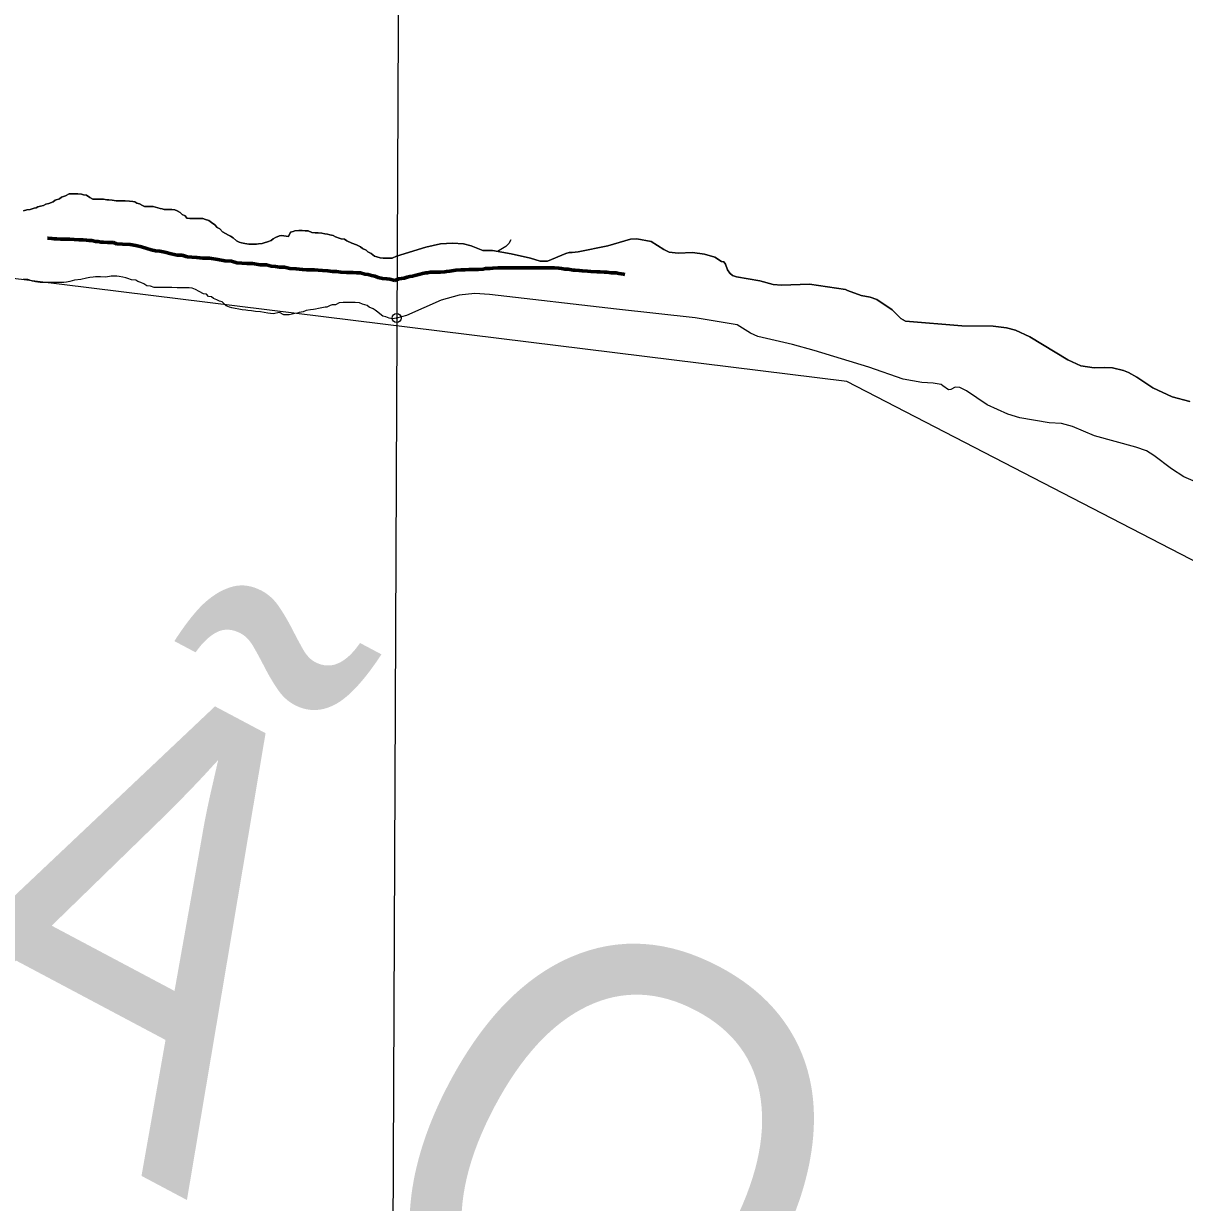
# Model space of a CAD drawing. Extents: x 553962 to 842807, y 8883888 to 9032388.
# Drawn here: x 807815 to 809108, y 9012457 to 9013769 of the extents above; entities that cross this region are included whole.
import ezdxf

# ---------------------------------------------------------------- set-up
doc = ezdxf.new("R2010")
doc.units = 0
doc.header["$LTSCALE"] = 20
doc.header["$PDMODE"] = 32
doc.header["$PDSIZE"] = 10
doc.linetypes.add('LONG_DASH_SHORT_DASH', pattern=[9.9, 6, -1.2, 1.5, -1.2])
for name, color, linetype, lineweight in [('1', 7, 'Continuous', 13), ('23', 7, 'Continuous', 13), ('24', 7, 'Continuous', 25), ('25', 7, 'Continuous', 13), ('7', 7, 'LONG_DASH_SHORT_DASH', 60), ('8', 7, 'Continuous', 13)]:
    doc.layers.add(name, color=color, linetype=linetype, lineweight=lineweight)
doc.layers.add('49', color=7, linetype='Continuous')

msp = doc.modelspace()

# ---------------------------------------------------------------- linework, layer by layer
at = {"layer": '1'}
msp.add_lwpolyline([(808276.92, 9024186.14), (808243.36, 9016210.63), (808211.61, 9009049.8)], dxfattribs=at)
at = {"layer": '23'}
for points in [[(808115.47, 9013537.57), (808112.47, 9013536.84), (808110.18, 9013532.1), (808102.68, 9013533.15), (808100.18, 9013532.67), (808095.91, 9013530.94), (808093.15, 9013529.46), (808091.14, 9013527.72), (808087.12, 9013525.99), (808083.11, 9013525.02), (808080.86, 9013524.28), (808076.85, 9013523.81), (808074.6, 9013523.57), (808071.35, 9013523.59), (808069.35, 9013523.61), (808066.1, 9013523.63), (808061.6, 9013524.16), (808058.1, 9013524.93), (808055.36, 9013525.7), (808052.37, 9013527.22), (808048.89, 9013530.5), (808045.65, 9013532.53), (808043.41, 9013533.54), (808040.17, 9013535.57), (808036.94, 9013537.34), (808033.96, 9013540.61), (808030.72, 9013542.14), (808028.49, 9013545.16), (808024.76, 9013547.68), (808021.52, 9013549.71), (808017.78, 9013550.99), (808014.79, 9013552.01), (808011.04, 9013552.03), (808009.04, 9013552.04), (808007.04, 9013552.06), (808003.53, 9013552.08), (808000.28, 9013552.1), (807997.04, 9013552.62), (807995.3, 9013555.14), (807991.81, 9013556.67), (807989.83, 9013558.93), (807986.34, 9013560.71), (807983.85, 9013561.72), (807980.6, 9013562), (807978.6, 9013562.01), (807974.85, 9013562.04), (807971.85, 9013562.3), (807969.6, 9013562.82), (807967.35, 9013563.09), (807959.62, 9013565.39), (807953.11, 9013565.43), (807950.11, 9013565.45), (807947.87, 9013566.47), (807944.38, 9013568.5), (807941.39, 9013569.27), (807939.15, 9013570.78), (807936.9, 9013571.05), (807933.4, 9013571.32), (807928.4, 9013571.6), (807924.9, 9013571.63), (807922.4, 9013571.64), (807918.4, 9013571.67), (807914.15, 9013572.45), (807910.4, 9013572.73), (807908.15, 9013572.99), (807904.15, 9013573.52), (807902.15, 9013573.53), (807898.4, 9013573.56), (807896.4, 9013573.57), (807892.4, 9013573.6), (807889.16, 9013575.37), (807885.43, 9013577.9), (807881.93, 9013578.42), (807879.69, 9013579.19), (807875.69, 9013579.46), (807871.68, 9013579.49), (807869.18, 9013579.51), (807866.18, 9013579.53), (807861.91, 9013577.3), (807857.4, 9013575.83), (807855.14, 9013574.09), (807850.62, 9013572.37), (807848.11, 9013570.64), (807843.34, 9013568.66), (807840.08, 9013568.18), (807837.32, 9013566.7), (807834.06, 9013565.72), (807831.31, 9013564.99), (807829.3, 9013564), (807827.04, 9013563.51), (807824.79, 9013562.78), (807822.53, 9013562.04), (807818.78, 9013561.57), (807815.26, 9013560.59)], [(808230.76, 9013510.2), (808225.8, 9013508.05), (808223.8, 9013508.06), (808221.29, 9013507.83), (808219.29, 9013507.84), (808215.79, 9013507.87), (808212.54, 9013508.39), (808208.55, 9013509.42), (808206.3, 9013510.18), (808202.58, 9013513.21), (808198.84, 9013514.99), (808196.85, 9013517), (808192.86, 9013518.78), (808190.38, 9013520.55), (808186.14, 9013522.83), (808180.9, 9013524.62), (808175.42, 9013527.16), (808172.68, 9013528.93), (808168.93, 9013529.46), (808166.69, 9013530.22), (808162.7, 9013531.75), (808160.21, 9013533.27), (808156.21, 9013533.8), (808153.72, 9013534.56), (808150.72, 9013535.08), (808147.47, 9013535.86), (808143.47, 9013536.14), (808139.97, 9013536.16), (808136.47, 9013536.43), (808132.24, 9013538.46), (808128.98, 9013538.48), (808125.49, 9013538.76), (808121.73, 9013538.78), (808117.48, 9013538.31), (808115.47, 9013537.57)], [(808730.65, 9013472.94), (808690.7, 9013479), (808659.4, 9013477.77), (808650.12, 9013478.81), (808635.28, 9013482.88), (808609.38, 9013487.08), (808604.68, 9013488.79), (808601.72, 9013491.41), (808599.23, 9013495.04), (808596.99, 9013501.15), (808595.18, 9013503.82), (808592.64, 9013504.18), (808585.27, 9013509.14), (808573.67, 9013512.56), (808560.36, 9013514.21), (808544.28, 9013513.4), (808534.44, 9013514.77), (808528.35, 9013517.69), (808514.25, 9013526.61), (808498.43, 9013529.41), (808491.14, 9013528.96), (808465.98, 9013521.66), (808432.8, 9013514.87), (808426.29, 9013514.35), (808422.82, 9013514.22), (808419.06, 9013513.09), (808398.91, 9013504.75), (808390.46, 9013504.57), (808379.77, 9013507.81), (808358.18, 9013512.63), (808358.37, 9013512.78), (808358.18, 9013512.63), (808337.65, 9013516.32), (808326.88, 9013516.56), (808313.6, 9013521.71), (808305.3, 9013523.99), (808292.84, 9013524.71), (808279.47, 9013523.74), (808263.22, 9013520.34), (808230.76, 9013510.2)], [(809113.99, 9013348.46), (809094.55, 9013353.56), (809073.09, 9013363.77), (809055.28, 9013375.47), (809045.84, 9013380.71), (809040.27, 9013382.91), (809028, 9013385.94), (809019.55, 9013386.42), (809007.55, 9013385.78), (808992.74, 9013388.21), (808978.11, 9013394.82), (808935.92, 9013420.42), (808920.06, 9013427.93), (808909.8, 9013430.51), (808894.99, 9013432.38), (808860.16, 9013432.63), (808797.54, 9013437.64), (808792.4, 9013440.81), (808782.78, 9013450.61), (808765.68, 9013461.95), (808758.18, 9013464.58), (808748, 9013466.28), (808732.8, 9013471.79), (808730.65, 9013472.94)]]:
    msp.add_lwpolyline(points, dxfattribs=at)
at = {"layer": '24'}
msp.add_lwpolyline([(808358.07, 9013528.23), (808355.91, 9013524.22), (808352.39, 9013521.07), (808343.06, 9013515.54)], dxfattribs=at)
msp.add_point((808230.76, 9013441.27), dxfattribs=at)
at = {"layer": '25'}
for points in [[(807815.26, 9013560.59), (807818.78, 9013561.57), (807822.53, 9013562.04), (807824.79, 9013562.78), (807827.04, 9013563.51), (807829.3, 9013564), (807831.31, 9013564.99), (807834.06, 9013565.72), (807837.32, 9013566.7), (807840.08, 9013568.18), (807843.34, 9013568.66), (807848.11, 9013570.64), (807850.62, 9013572.37), (807855.14, 9013574.09), (807857.4, 9013575.83), (807861.91, 9013577.3), (807866.18, 9013579.53), (807869.18, 9013579.51), (807871.68, 9013579.49), (807875.69, 9013579.46), (807879.69, 9013579.19), (807881.93, 9013578.42), (807885.43, 9013577.9), (807889.16, 9013575.37), (807892.4, 9013573.6), (807896.4, 9013573.57), (807898.4, 9013573.56), (807902.15, 9013573.53), (807904.15, 9013573.52), (807908.15, 9013572.99), (807910.4, 9013572.73), (807914.15, 9013572.45), (807918.4, 9013571.67), (807922.4, 9013571.64), (807924.9, 9013571.63), (807928.4, 9013571.6), (807933.4, 9013571.32), (807936.9, 9013571.05), (807939.15, 9013570.78), (807941.39, 9013569.27), (807944.38, 9013568.5), (807947.87, 9013566.47), (807950.11, 9013565.45), (807953.11, 9013565.43), (807959.62, 9013565.39), (807967.35, 9013563.09), (807969.6, 9013562.82), (807971.85, 9013562.3), (807974.85, 9013562.04), (807978.6, 9013562.01), (807980.6, 9013562), (807983.85, 9013561.72), (807986.34, 9013560.71), (807989.83, 9013558.93), (807991.81, 9013556.67), (807995.3, 9013555.14), (807997.04, 9013552.62), (808000.28, 9013552.1), (808003.53, 9013552.08), (808007.04, 9013552.06), (808009.04, 9013552.04), (808011.04, 9013552.03), (808014.79, 9013552.01), (808017.78, 9013550.99), (808021.52, 9013549.71), (808024.76, 9013547.68), (808028.49, 9013545.16), (808030.72, 9013542.14), (808033.96, 9013540.61), (808036.94, 9013537.34), (808040.17, 9013535.57), (808043.41, 9013533.54), (808045.65, 9013532.53), (808048.89, 9013530.5), (808052.37, 9013527.22), (808055.36, 9013525.7), (808058.1, 9013524.93), (808061.6, 9013524.16), (808066.1, 9013523.63), (808069.35, 9013523.61), (808071.35, 9013523.59), (808074.6, 9013523.57), (808076.85, 9013523.81), (808080.86, 9013524.28), (808083.11, 9013525.02), (808087.12, 9013525.99), (808091.14, 9013527.72), (808093.15, 9013529.46), (808095.91, 9013530.94), (808100.18, 9013532.67), (808102.68, 9013533.15), (808110.18, 9013532.1), (808112.47, 9013536.84), (808115.47, 9013537.57)], [(808115.47, 9013537.57), (808117.48, 9013538.31), (808121.73, 9013538.78), (808125.49, 9013538.76), (808128.98, 9013538.48), (808132.24, 9013538.46), (808136.47, 9013536.43), (808139.97, 9013536.16), (808143.47, 9013536.14), (808147.47, 9013535.86), (808150.72, 9013535.08), (808153.72, 9013534.56), (808156.21, 9013533.8), (808160.21, 9013533.27), (808162.7, 9013531.75), (808166.69, 9013530.22), (808168.93, 9013529.46), (808172.68, 9013528.93), (808175.42, 9013527.16), (808180.9, 9013524.62), (808186.14, 9013522.83), (808190.38, 9013520.55), (808192.86, 9013518.78), (808196.85, 9013517), (808198.84, 9013514.99), (808202.58, 9013513.21), (808206.3, 9013510.18), (808208.55, 9013509.42), (808212.54, 9013508.39), (808215.79, 9013507.87), (808219.29, 9013507.84), (808221.29, 9013507.83), (808223.8, 9013508.06), (808225.8, 9013508.05), (808230.76, 9013510.2), (808263.22, 9013520.34), (808279.47, 9013523.74), (808292.84, 9013524.71), (808305.3, 9013523.99), (808313.6, 9013521.71)], [(808358.37, 9013512.78), (808358.18, 9013512.63), (808379.77, 9013507.81), (808390.46, 9013504.57), (808398.91, 9013504.75), (808419.06, 9013513.09), (808422.82, 9013514.22), (808426.29, 9013514.35), (808432.8, 9013514.87), (808465.98, 9013521.66), (808491.14, 9013528.96), (808498.43, 9013529.41), (808514.25, 9013526.61), (808528.35, 9013517.69), (808534.44, 9013514.77), (808544.28, 9013513.4), (808560.36, 9013514.21), (808573.67, 9013512.56), (808585.27, 9013509.14), (808592.64, 9013504.18), (808595.18, 9013503.82), (808596.99, 9013501.15), (808599.23, 9013495.04), (808601.72, 9013491.41), (808604.68, 9013488.79), (808609.38, 9013487.08), (808635.28, 9013482.88), (808650.12, 9013478.81), (808659.4, 9013477.77), (808690.7, 9013479), (808730.65, 9013472.94)], [(808313.6, 9013521.71), (808326.88, 9013516.56), (808337.65, 9013516.32), (808358.18, 9013512.63)], [(808003.19, 9013474.47), (807999.69, 9013474.75), (807995.44, 9013475.03), (807992.94, 9013475.04), (807988.94, 9013475.07), (807986.44, 9013475.09), (807980.44, 9013475.13), (807975.19, 9013475.16), (807971.68, 9013475.18), (807967.68, 9013475.21), (807964.93, 9013475.23), (807960.68, 9013475.26), (807956.69, 9013476.78), (807952.69, 9013477.31), (807949.21, 9013479.34), (807945.97, 9013480.86), (807942.47, 9013481.89), (807940.23, 9013483.4), (807935.48, 9013483.94), (807931.5, 9013485.46), (807929.25, 9013486.23), (807926, 9013486.75), (807921.76, 9013487.53), (807919.26, 9013488.05), (807915.01, 9013488.08), (807912.76, 9013488.09), (807906.74, 9013486.63), (807901, 9013487.17), (807895.49, 9013487.2), (807892.74, 9013486.97), (807889.23, 9013486.49), (807885.23, 9013485.77), (807879.21, 9013484.06), (807872.2, 9013483.6), (807866.94, 9013482.14), (807862.93, 9013481.41), (807860.18, 9013480.93), (807854.92, 9013480.71), (807850.92, 9013480.74), (807845.92, 9013480.77), (807841.42, 9013480.8), (807838.67, 9013480.82), (807833.67, 9013480.85), (807828.67, 9013481.64), (807825.18, 9013482.41), (807820.19, 9013484.2), (807815.19, 9013484.48)], [(808087.27, 9013446.63), (808083.27, 9013447.41), (808079.03, 9013448.19), (808073.53, 9013448.72), (808069.03, 9013449.25), (808065.03, 9013449.53), (808062.78, 9013450.05), (808058.79, 9013450.57), (808055.04, 9013451.1), (808051.04, 9013451.88), (808047.3, 9013452.65), (808044.8, 9013453.42), (808041.06, 9013454.95), (808038.83, 9013456.96), (808036.34, 9013459.48), (808033.35, 9013460), (808030.61, 9013461.52), (808026.87, 9013463.05), (808024.63, 9013464.82), (808021.13, 9013465.34), (808019.15, 9013467.86), (808015.65, 9013468.13), (808010.92, 9013470.92), (808006.93, 9013472.95), (808003.19, 9013474.47)], [(808838.95, 9013365.98), (808837.11, 9013367.24), (808828.22, 9013368.94), (808815.54, 9013369.5), (808794.9, 9013373.34), (808756.67, 9013386.53), (808695.81, 9013405.28), (808671.69, 9013411.96), (808632.98, 9013420.64), (808624.71, 9013424.33), (808609.93, 9013433.66), (808563.16, 9013441.41), (808475.74, 9013451.32), (808334.24, 9013467.54), (808317.9, 9013468.52), (808300.43, 9013466.88), (808280.4, 9013461.29), (808241.74, 9013444.28), (808230.76, 9013441.27)], [(808730.65, 9013472.94), (808732.8, 9013471.79), (808748, 9013466.28), (808758.18, 9013464.58), (808765.68, 9013461.95), (808782.78, 9013450.61), (808792.4, 9013440.81), (808797.54, 9013437.64), (808860.16, 9013432.63), (808894.99, 9013432.38), (808909.8, 9013430.51), (808920.06, 9013427.93), (808935.92, 9013420.42), (808978.11, 9013394.82), (808992.74, 9013388.21), (809007.55, 9013385.78), (809019.55, 9013386.42), (809028, 9013385.94), (809040.27, 9013382.91), (809045.84, 9013380.71), (809055.28, 9013375.47), (809073.09, 9013363.77), (809094.55, 9013353.56), (809113.99, 9013348.46)], [(808230.76, 9013441.27), (808226.03, 9013440.45), (808222.29, 9013441.23), (808218.8, 9013442.5), (808215.55, 9013443.28), (808212.07, 9013446.05), (808209.83, 9013447.82), (808206.85, 9013450.1), (808204.61, 9013451.61), (808200.12, 9013453.39), (808197.88, 9013455.16), (808192.89, 9013456.7), (808189.4, 9013458.22), (808184.65, 9013458.5), (808180.4, 9013458.53), (808175.9, 9013458.56), (808171.4, 9013458.59), (808166.89, 9013458.12), (808162.62, 9013456.14), (808159.12, 9013456.17), (808156.87, 9013455.43), (808153.1, 9013453.45), (808151.1, 9013453.47), (808147.34, 9013452.74), (808143.84, 9013452.01), (808140.33, 9013451.29), (808138.32, 9013450.8), (808134.82, 9013450.32), (808130.06, 9013449.6), (808126.8, 9013448.12), (808122.29, 9013447.65), (808120.28, 9013446.91), (808117.28, 9013446.43), (808114.27, 9013445.45), (808111.02, 9013444.97), (808108.76, 9013444.74), (808105.26, 9013444.76), (808100.28, 9013447.3), (808093.27, 9013446.09), (808087.27, 9013446.63)], [(809120.51, 9013259.08), (809107.33, 9013264.63), (809093.57, 9013273.49), (809074.15, 9013288.46), (809065.73, 9013293.49), (809054.09, 9013297.72), (809007.83, 9013310.12), (808983.59, 9013320.68), (808971.09, 9013324.07), (808957.63, 9013324.75), (808924.87, 9013330.1), (808911.34, 9013334.23), (808888.59, 9013344.8), (808865.51, 9013360.29), (808857.92, 9013363.98), (808852.8, 9013364.46), (808848.14, 9013361.75), (808845.51, 9013361.48), (808838.95, 9013365.98)]]:
    msp.add_lwpolyline(points, dxfattribs=at)
msp.add_point((808230.76, 9013441.27), dxfattribs=at)
at = {"layer": '7'}
for points in [[(808148.28, 9013494.29), (808143.28, 9013494.56), (808139.28, 9013494.84), (808136.78, 9013494.85), (808134.28, 9013495.11), (808130.28, 9013495.13), (808126.03, 9013495.41), (808118.78, 9013495.94), (808111.79, 9013496.48), (808105.8, 9013497.76), (808100.3, 9013498.04), (808095.8, 9013498.57), (808091.06, 9013499.1), (808085.81, 9013500.37), (808078.82, 9013500.66), (808070.32, 9013501.96), (808064.08, 9013501.99), (808058.33, 9013502.27), (808052.83, 9013502.8), (808046.84, 9013504.58), (808039.34, 9013505.12), (808031.6, 9013506.42), (808022.36, 9013507.97), (808014.86, 9013508.01), (808008.12, 9013508.54), (808002.62, 9013509.07), (807997.37, 9013509.6), (807991.88, 9013511.13), (807986.39, 9013511.41), (807979.64, 9013512.7), (807972.66, 9013514.48), (807966.91, 9013515.77), (807962.17, 9013516.04), (807957.42, 9013517.32), (807952.68, 9013518.84), (807946.7, 9013520.38), (807940.2, 9013521.91), (807933.96, 9013523.2), (807925.47, 9013523.49), (807918.97, 9013524.03), (807915.48, 9013525.3), (807911.48, 9013525.32), (807908.73, 9013525.33), (807904.48, 9013525.61), (807901.48, 9013525.87), (807898.23, 9013526.39), (807895.24, 9013526.66), (807891.24, 9013527.43), (807888.24, 9013527.69), (807885.24, 9013527.96), (807881.75, 9013528.48), (807877, 9013528.5), (807871.75, 9013528.78), (807867, 9013529.06), (807861.75, 9013529.08), (807856.25, 9013529.11), (807852.25, 9013529.39), (807849.5, 9013529.4), (807846.76, 9013529.92), (807842.51, 9013530.19), (807841.82, 9013530.36)], [(808233.18, 9013484.84), (808228.7, 9013483.1), (808223.21, 9013484.63), (808219.71, 9013484.9), (808215.22, 9013485.17), (808210.22, 9013486.45), (808206.48, 9013487.97), (808202.74, 9013488.49), (808199, 9013489.76), (808195.25, 9013490.28), (808190.51, 9013491.56), (808186.26, 9013491.58), (808182.51, 9013491.85), (808175.01, 9013492.14), (808168.51, 9013492.43), (808163.77, 9013492.95), (808159.27, 9013493.23), (808154.02, 9013493.76), (808148.28, 9013494.29)], [(808475.41, 9013491.49), (808469.56, 9013491.74), (808464.72, 9013492.51), (808461.93, 9013492.51), (808457.6, 9013492.77), (808453.78, 9013492.77), (808446.91, 9013493.28), (808443.35, 9013493.53), (808437.24, 9013493.79), (808434.19, 9013494.3), (808429.61, 9013494.56), (808427.32, 9013494.56), (808423.76, 9013495.32), (808421.72, 9013495.58), (808418.16, 9013495.83), (808414.34, 9013496.34), (808411.54, 9013496.86), (808406.71, 9013497.37), (808400.35, 9013497.37), (808394.5, 9013497.37), (808391.7, 9013497.37), (808386.86, 9013497.37), (808383.81, 9013497.37), (808375.67, 9013497.37), (808372.1, 9013497.37), (808366.25, 9013497.37), (808363.2, 9013497.37), (808357.6, 9013497.37), (808354.55, 9013497.37), (808347.42, 9013497.37), (808343.61, 9013497.37), (808337.75, 9013496.86), (808334.7, 9013496.6), (808329.61, 9013496.34), (808327.07, 9013495.83), (808321.98, 9013495.32), (808317.65, 9013495.32), (808315.36, 9013495.32), (808311.04, 9013495.32), (808306.97, 9013494.81), (808302.13, 9013494.81), (808296.53, 9013494.55), (808292.21, 9013493.79), (808289.92, 9013493.53), (808286.36, 9013493.28), (808284.32, 9013492.76), (808279.49, 9013492.51), (808276.43, 9013492.51), (808273.89, 9013492.51), (808271.09, 9013492.51), (808268.04, 9013492.51), (808265.24, 9013491.74), (808263.2, 9013491.74), (808259.64, 9013490.72), (808256.84, 9013490.21), (808254.04, 9013489.44), (808250.99, 9013488.67), (808248.45, 9013487.91), (808245.39, 9013487.4), (808242.34, 9013486.63), (808239.29, 9013485.86), (808236.23, 9013485.35), (808233.18, 9013484.84), (808233.18, 9013484.84), (808233.18, 9013484.84)], [(808485, 9013489.89), (808483.56, 9013490.21), (808478.21, 9013490.72), (808475.41, 9013491.49)]]:
    msp.add_lwpolyline(points, dxfattribs=at)
at = {"layer": '8'}
msp.add_lwpolyline([(814717.08, 9008895.96), (813877.22, 9010664.08), (812998.32, 9010781.5), (812070.98, 9011648.05), (810977.41, 9011770.59), (810612.93, 9012398.94), (808731.99, 9013370.53), (807244.74, 9013554.35), (805949.96, 9014683.49), (805075.1, 9014560.95)], dxfattribs=at)

# ---------------------------------------------------------------- texts
at = {"layer": '49', "width": 0.9}
msp.add_text('R I O   S Ã O   F R A N C I S C O', height=500, rotation=332.036, dxfattribs=at).set_placement((805458.36, 9013807.48))

doc.saveas('drawing.dxf')
